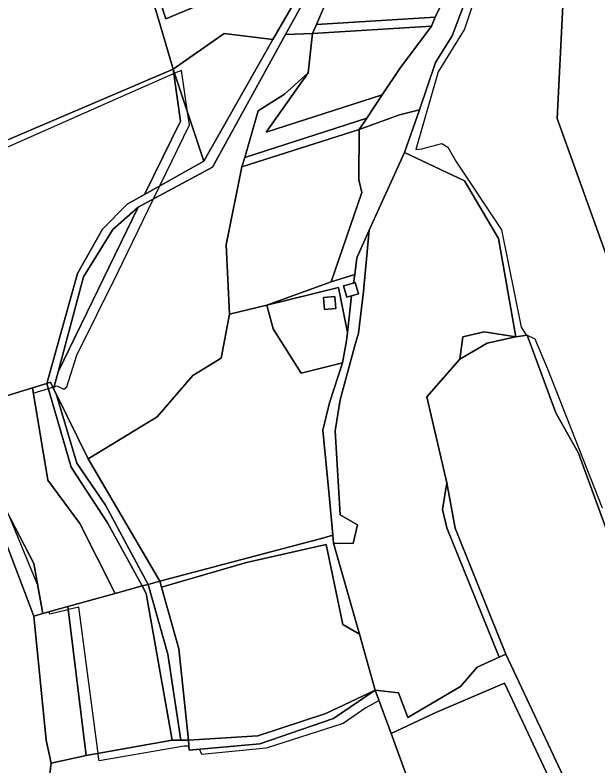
# Model space of a CAD drawing. Extents: x -477304 to -465429, y -1159113 to -1149210.
# Drawn here: x -472133.7 to -471895.1, y -1153913.5 to -1153606.1 of the extents above; entities that cross this region are included whole.
import ezdxf

# ---------------------------------------------------------------- set-up
doc = ezdxf.new("R2010")
doc.units = 0
for name, color, linetype in [('BPEJ_s', 7, 'Continuous'), ('orna_s', 7, 'Continuous'), ('ostatni_s', 7, 'Continuous'), ('PUPFL_s', 7, 'Continuous'), ('trav_porost_s', 7, 'Continuous')]:
    doc.layers.add(name, color=color, linetype=linetype)

msp = doc.modelspace()

# ---------------------------------------------------------------- linework, layer by layer
at = {"layer": 'BPEJ_s'}
for points in [[(-471891.27, -1153544.52), (-471897.01, -1153551.53), (-471935.69, -1153582.78), (-471940.37, -1153586.82), (-471942.28, -1153589.37), (-471949.72, -1153611.9), (-471960.56, -1153629.33), (-471969.72, -1153661.06), (-471967.15, -1153660.78), (-471959.07, -1153658.66), (-471956.52, -1153660.15), (-471953.33, -1153665.89), (-471934.63, -1153693.94), (-471926.55, -1153733.9), (-471924.64, -1153736.88), (-471921.02, -1153738.58), (-471915.71, -1153750.91), (-471893.39, -1153807.87)], [(-471891.27, -1153544.52), (-471897.01, -1153551.53), (-471935.69, -1153582.78), (-471940.37, -1153586.82), (-471942.28, -1153589.37), (-471949.72, -1153611.9), (-471960.56, -1153629.33), (-471969.72, -1153661.06), (-471967.15, -1153660.78), (-471959.07, -1153658.66), (-471956.52, -1153660.15), (-471953.33, -1153665.89), (-471934.63, -1153693.94), (-471926.55, -1153733.9), (-471924.64, -1153736.88), (-471921.02, -1153738.58), (-471915.71, -1153750.91), (-471893.39, -1153807.87)], [(-472154.97, -1153767.43), (-472126.64, -1153758.72), (-472126.27, -1153760.94), (-472120.05, -1153759), (-472118.25, -1153758.44), (-472117.74, -1153758.28), (-472116.57, -1153757.92), (-472113.81, -1153759.19), (-472112.53, -1153758.34), (-472108.49, -1153745.38), (-472091.81, -1153711.73), (-472077.09, -1153681.37), (-472074.5, -1153676.03), (-472062.37, -1153651.01), (-472063.14, -1153645.69), (-472065.58, -1153628.74), (-472068.39, -1153629.89), (-472068.69, -1153630.02), (-472069.6, -1153630.39), (-472088.08, -1153638.56), (-472146.47, -1153664.38)], [(-472062.37, -1153651.01), (-472063.14, -1153645.69), (-472065.58, -1153628.74), (-472068.39, -1153629.89), (-472068.69, -1153630.02), (-472069.6, -1153630.39), (-472088.08, -1153638.56), (-472146.47, -1153664.38)], [(-472154.97, -1153767.43), (-472126.64, -1153758.72), (-472126.27, -1153760.94), (-472120.05, -1153759), (-472118.25, -1153758.44), (-472117.74, -1153758.28), (-472116.57, -1153757.92), (-472113.81, -1153759.19), (-472112.53, -1153758.34), (-472108.49, -1153745.38), (-472091.81, -1153711.73), (-472077.09, -1153681.37), (-472074.5, -1153676.03), (-472062.37, -1153651.01)], [(-471966.51, -1153936.68), (-471979.78, -1153900.24), (-471984.69, -1153886.77), (-471990.1, -1153889.7), (-471999.45, -1153896.08), (-472030.91, -1153906.28), (-472057.27, -1153908.83), (-472058.21, -1153906.63), (-472062.48, -1153907.01), (-472062.58, -1153905.34), (-472064.5, -1153905.43), (-472099.36, -1153911.48), (-472099.57, -1153909.89), (-472099.76, -1153908.41), (-472107.62, -1153848.5), (-472111.9, -1153849.48), (-472112.11, -1153849.53), (-472119.48, -1153851.36), (-472119.87, -1153850.41), (-472122.38, -1153851.14), (-472124.56, -1153839.15), (-472136.2, -1153811.16)], [(-471966.51, -1153936.68), (-471979.78, -1153900.24), (-471984.69, -1153886.77), (-471990.1, -1153889.7), (-471999.45, -1153896.08), (-472030.91, -1153906.28), (-472057.27, -1153908.83), (-472058.21, -1153906.63), (-472062.48, -1153907.01), (-472062.58, -1153905.34), (-472064.5, -1153905.43), (-472099.36, -1153911.48), (-472099.57, -1153909.89), (-472099.76, -1153908.41), (-472107.62, -1153848.5), (-472111.9, -1153849.48), (-472112.11, -1153849.53), (-472119.48, -1153851.36), (-472119.87, -1153850.41), (-472122.38, -1153851.14), (-472124.56, -1153839.15), (-472136.2, -1153811.16)]]:
    msp.add_lwpolyline(points, dxfattribs=at)
at = {"layer": 'orna_s'}
for points in [[(-472092.2, -1153527.35), (-472073.38, -1153524.23), (-472098.88, -1153532.14), (-472096.66, -1153537.75), (-472094.65, -1153542.84), (-472087.58, -1153560.73), (-472085.67, -1153565.56), (-472077.03, -1153592.09), (-472071.97, -1153607.63), (-472034.57, -1153591.97), (-472000.57, -1153562.35), (-471998.93, -1153565.49), (-472028.25, -1153616.11), (-472048.16, -1153613.65), (-472068.94, -1153628.24), (-472074.77, -1153608.72), (-472087.53, -1153566.05), (-472102.14, -1153529.42)], [(-472034.57, -1153591.97), (-472071.97, -1153607.63), (-472077.03, -1153592.09), (-472023.12, -1153573.41), (-472020.35, -1153571.51), (-472003.34, -1153560.29), (-472001.89, -1153559.83), (-472000.57, -1153562.35)], [(-472136.54, -1153581.66), (-472087.53, -1153566.05), (-472074.77, -1153608.72), (-472068.94, -1153628.24), (-472164.96, -1153669.23), (-472165.75, -1153662.17), (-472169.74, -1153640.35), (-472174.07, -1153626.25), (-472180.94, -1153595.79)], [(-472126.1, -1153830.64), (-472145.39, -1153793.43), (-472154.97, -1153767.43), (-472126.64, -1153758.72), (-472120.27, -1153796.44), (-472107.17, -1153814.2), (-472092.75, -1153842.84), (-472112.06, -1153848.16), (-472122.38, -1153851.14)]]:
    msp.add_lwpolyline(points, close=True, dxfattribs=at)
at = {"layer": 'ostatni_s'}
msp.add_lwpolyline([(-472004.36, -1153580.21), (-472023.03, -1153613.97), (-472052.89, -1153668.3), (-472083.35, -1153684.75), (-472093.7, -1153693.92), (-472105.64, -1153713.21), (-472116.11, -1153752.19), (-472117.95, -1153759.06), (-472119.24, -1153756.44), (-472120.67, -1153756.88), (-472108.14, -1153711.89), (-472097.89, -1153693.74), (-472087.83, -1153683.48), (-472080.68, -1153679.5), (-472056.43, -1153665.87), (-472028.25, -1153616.11), (-471998.93, -1153565.49)], dxfattribs=at)
for points in [[(-472004.36, -1153580.21), (-471994.36, -1153580.49), (-471997.22, -1153584.99), (-472005.06, -1153597.34), (-472010.38, -1153609.87), (-472011.98, -1153613.63), (-472023.03, -1153613.97)], [(-472023.45, -1153638.42), (-472013.69, -1153629.76), (-472030.96, -1153653.98), (-471983.4, -1153638.74), (-471989.73, -1153648.25), (-472039.73, -1153664.4), (-472034.2, -1153645.27)], [(-471992.81, -1153652.88), (-472040.83, -1153668.21), (-472039.73, -1153664.4), (-471989.73, -1153648.25)], [(-472001.29, -1153717.65), (-472030.63, -1153724.84), (-472004.39, -1153715.31), (-471994.67, -1153712.35), (-471995.22, -1153715.8), (-471999.25, -1153716.94), (-471997.96, -1153721.51), (-471996.04, -1153720.97), (-471997.63, -1153736.1)], [(-471994.48, -1153715.6), (-471993.2, -1153720.17), (-471996.04, -1153720.97), (-471997.96, -1153721.51), (-471999.25, -1153716.94), (-471995.22, -1153715.8)], [(-472002.43, -1153726.26), (-472007.01, -1153726.66), (-472007.45, -1153721.68), (-472002.87, -1153721.28)], [(-472116.91, -1153761.16), (-472108.39, -1153789.57), (-472096.66, -1153806.67), (-472079.23, -1153839.2), (-472081.69, -1153839.79), (-472095.9, -1153813.94), (-472110.74, -1153791.15), (-472120.67, -1153756.88), (-472119.24, -1153756.44), (-472117.95, -1153759.06)], [(-472103.8, -1153787.78), (-472074.49, -1153837.83), (-472079.23, -1153839.2), (-472096.66, -1153806.67), (-472108.39, -1153789.57), (-472116.91, -1153761.16)], [(-472071.24, -1153867.68), (-472065.82, -1153902.95), (-472069.45, -1153902.97), (-472080.08, -1153842.87), (-472081.69, -1153839.79), (-472079.23, -1153839.2)], [(-472062.72, -1153902.93), (-472065.82, -1153902.95), (-472071.24, -1153867.68), (-472079.23, -1153839.2), (-472074.49, -1153837.83), (-472073.77, -1153840.37), (-472066.68, -1153865.57)]]:
    msp.add_lwpolyline(points, close=True, dxfattribs=at)
at = {"layer": 'PUPFL_s'}
for points in [[(-471890.27, -1153820.51), (-471903.08, -1153785.48), (-471912.4, -1153768.87), (-471924.15, -1153737.15), (-471928.71, -1153737.8), (-471935.81, -1153697.61), (-471949.69, -1153673.93), (-471974.24, -1153662.33), (-471968.15, -1153644.81), (-471961.58, -1153625.51), (-471954.82, -1153614.51), (-471944.09, -1153586.31), (-471898.99, -1153548.46), (-471891.35, -1153538.92), (-471905.12, -1153530.12), (-471904.49, -1153520.38), (-471890.72, -1153521.42)], [(-471890.69, -1153707.31), (-471911.88, -1153648.37), (-471909.51, -1153602.32), (-471894.88, -1153570.66)], [(-471894.88, -1153570.66), (-471909.51, -1153602.32), (-471911.88, -1153648.37), (-471890.69, -1153707.31)], [(-472163.81, -1153915.07), (-472155.6, -1153912.17), (-472145.16, -1153909.42), (-472153.12, -1153846.41), (-472164.77, -1153825.24), (-472166.58, -1153818.49), (-472184.64, -1153816.26), (-472196.62, -1153822.93), (-472201.59, -1153786.54), (-472208.18, -1153731.46), (-472161.89, -1153696.59), (-472159.33, -1153768.77), (-472147.12, -1153796.73), (-472126, -1153852.19), (-472120.97, -1153902.91), (-472118.97, -1153912.3), (-472119.87, -1153919.78)]]:
    msp.add_lwpolyline(points, dxfattribs=at)
for points in [[(-471954.82, -1153614.51), (-471961.58, -1153625.51), (-471968.15, -1153644.81), (-471976.3, -1153646.88), (-471992.81, -1153652.88), (-471989.73, -1153648.25), (-471983.4, -1153638.74), (-471976.19, -1153627.92), (-471963.2, -1153610.66), (-471961.69, -1153606.98), (-471951.33, -1153585.19), (-471948.12, -1153582.05), (-471940.71, -1153574.81), (-471944.09, -1153586.31)], [(-472052.89, -1153668.3), (-472023.03, -1153613.97), (-472011.98, -1153613.63), (-472013.69, -1153629.76), (-472023.45, -1153638.42), (-472034.2, -1153645.27), (-472039.73, -1153664.4), (-472040.83, -1153668.21), (-472047.27, -1153700.17), (-472045.89, -1153728.54), (-472049.33, -1153746.6), (-472060.92, -1153753.65), (-472075.52, -1153770.53), (-472103.8, -1153787.78), (-472116.91, -1153761.16), (-472117.95, -1153759.06), (-472116.11, -1153752.19), (-472083.35, -1153684.75)], [(-472028.25, -1153616.11), (-472056.43, -1153665.87), (-472068.94, -1153628.24), (-472048.16, -1153613.65)], [(-472154.97, -1153767.43), (-472159.33, -1153768.77), (-472161.89, -1153696.59), (-472164.96, -1153669.23), (-472068.94, -1153628.24), (-472065.96, -1153649.46), (-472080.68, -1153679.5), (-472087.83, -1153683.48), (-472097.89, -1153693.74), (-472108.14, -1153711.89), (-472120.67, -1153756.88), (-472126.64, -1153758.72)], [(-472065.96, -1153649.46), (-472068.94, -1153628.24), (-472056.43, -1153665.87), (-472080.68, -1153679.5)], [(-471993.77, -1153705.41), (-471994.67, -1153712.35), (-472004.39, -1153715.31), (-471991.75, -1153678.68), (-471993.04, -1153673.6), (-471992.81, -1153652.88), (-471976.3, -1153646.88), (-471968.15, -1153644.81), (-471974.24, -1153662.33), (-471988.71, -1153694.15)], [(-472045.89, -1153728.54), (-472047.27, -1153700.17), (-472040.83, -1153668.21), (-471992.81, -1153652.88), (-471993.04, -1153673.6), (-471991.75, -1153678.68), (-472004.39, -1153715.31), (-472030.63, -1153724.84)], [(-472105.64, -1153713.21), (-472093.7, -1153693.92), (-472083.35, -1153684.75), (-472116.11, -1153752.19)], [(-472126.64, -1153758.72), (-472120.67, -1153756.88), (-472110.74, -1153791.15), (-472095.9, -1153813.94), (-472081.69, -1153839.79), (-472092.75, -1153842.84), (-472107.17, -1153814.2), (-472120.27, -1153796.44)], [(-472126.1, -1153830.64), (-472122.38, -1153851.14), (-472126, -1153852.19), (-472147.12, -1153796.73), (-472159.33, -1153768.77), (-472154.97, -1153767.43), (-472145.39, -1153793.43)], [(-472112.06, -1153848.16), (-472092.75, -1153842.84), (-472081.69, -1153839.79), (-472080.08, -1153842.87), (-472069.45, -1153902.97), (-472104.61, -1153909.28)], [(-472120.97, -1153902.91), (-472126, -1153852.19), (-472122.38, -1153851.14), (-472112.06, -1153848.16), (-472104.61, -1153909.28), (-472118.97, -1153912.3)], [(-472033.56, -1153904.42), (-472003.39, -1153894.1), (-471986.27, -1153882.43), (-471979.78, -1153900.24), (-471966.51, -1153936.68), (-472013.69, -1153973.29), (-472049, -1154070.03), (-472059.7, -1154097.39), (-472106.04, -1154041.27), (-472113.67, -1153985.03), (-472119.87, -1153919.78), (-472118.97, -1153912.3), (-472104.61, -1153909.28), (-472069.45, -1153902.97), (-472065.82, -1153902.95), (-472062.72, -1153902.93), (-472062.48, -1153907.01)]]:
    msp.add_lwpolyline(points, close=True, dxfattribs=at)
at = {"layer": 'trav_porost_s'}
for points in [[(-472010.38, -1153609.87), (-472005.06, -1153597.34), (-471997.22, -1153584.99), (-471951.33, -1153585.19), (-471961.69, -1153606.98)], [(-471961.69, -1153606.98), (-471963.2, -1153610.66), (-472011.98, -1153613.63), (-472010.38, -1153609.87)], [(-471963.2, -1153610.66), (-471976.19, -1153627.92), (-471983.4, -1153638.74), (-472030.96, -1153653.98), (-472013.69, -1153629.76), (-472011.98, -1153613.63)], [(-471941.63, -1153735.73), (-471950.37, -1153737.88), (-471951.67, -1153747.01), (-471965.11, -1153762.38), (-471956.97, -1153797.64), (-471958.7, -1153808.55), (-471956.94, -1153816.03), (-471935.52, -1153868.91), (-471944.54, -1153873.02), (-471951.44, -1153881.02), (-471973.01, -1153893.64), (-471976.82, -1153883.59), (-471986.27, -1153882.43), (-471992.77, -1153859.51), (-472003.34, -1153822.23), (-471995.34, -1153822.45), (-471993.51, -1153814.75), (-472000.62, -1153810.71), (-472002.68, -1153776.36), (-472000.59, -1153763.59), (-471994.84, -1153741.95), (-471993.12, -1153736.28), (-471991.12, -1153719.23), (-471988.71, -1153694.15), (-471974.24, -1153662.33), (-471949.69, -1153673.93), (-471935.81, -1153697.61), (-471928.71, -1153737.8)], [(-471993.51, -1153814.75), (-471995.34, -1153822.45), (-472003.34, -1153822.23), (-472003.63, -1153819.05), (-472005.12, -1153802.65), (-472007.8, -1153776.06), (-472005.03, -1153764.88), (-471999.75, -1153748.52), (-471998.11, -1153739.42), (-471997.63, -1153736.1), (-471996.04, -1153720.97), (-471993.2, -1153720.17), (-471994.48, -1153715.6), (-471995.22, -1153715.8), (-471994.67, -1153712.35), (-471993.77, -1153705.41), (-471988.71, -1153694.15), (-471991.12, -1153719.23), (-471993.12, -1153736.28), (-471994.84, -1153741.95), (-472000.59, -1153763.59), (-472002.68, -1153776.36), (-472000.62, -1153810.71)], [(-472030.63, -1153724.84), (-472001.29, -1153717.65), (-471997.63, -1153736.1), (-471998.11, -1153739.42), (-471999.75, -1153748.52), (-472016.6, -1153752.66), (-472028.12, -1153734.55)], [(-472007.01, -1153726.66), (-472002.43, -1153726.26), (-472002.87, -1153721.28), (-472007.45, -1153721.68)], [(-472074.49, -1153837.83), (-472103.8, -1153787.78), (-472075.52, -1153770.53), (-472060.92, -1153753.65), (-472049.33, -1153746.6), (-472045.89, -1153728.54), (-472030.63, -1153724.84), (-472028.12, -1153734.55), (-472016.6, -1153752.66), (-471999.75, -1153748.52), (-472005.03, -1153764.88), (-472007.8, -1153776.06), (-472005.12, -1153802.65), (-472003.63, -1153819.05), (-472007.32, -1153820.1)], [(-471932.86, -1153867.76), (-471939.93, -1153850.17), (-471953.6, -1153816.18), (-471956.97, -1153797.64), (-471965.11, -1153762.38), (-471951.67, -1153747.01), (-471940.5, -1153740.47), (-471928.71, -1153737.8), (-471924.15, -1153737.15), (-471912.4, -1153768.87), (-471903.08, -1153785.48), (-471890.27, -1153820.51), (-471861.67, -1153897.31), (-471881.47, -1153912.02), (-471902.71, -1153931.9), (-471905.84, -1153925.24)], [(-471940.5, -1153740.47), (-471951.67, -1153747.01), (-471950.37, -1153737.88), (-471941.63, -1153735.73), (-471928.71, -1153737.8)], [(-471956.94, -1153816.03), (-471958.7, -1153808.55), (-471956.97, -1153797.64), (-471953.6, -1153816.18), (-471939.93, -1153850.17), (-471932.86, -1153867.76), (-471935.52, -1153868.91)], [(-472073.77, -1153840.37), (-472074.49, -1153837.83), (-472007.32, -1153820.1), (-472003.63, -1153819.05), (-472003.34, -1153822.23), (-471992.77, -1153859.51), (-471999.49, -1153855.61), (-472006.44, -1153822.9), (-472038.99, -1153830.21)], [(-472066.68, -1153865.57), (-472073.77, -1153840.37), (-472038.99, -1153830.21), (-472006.44, -1153822.9), (-471999.49, -1153855.61), (-471992.77, -1153859.51), (-471986.27, -1153882.43), (-472006.5, -1153891.97), (-472034.34, -1153901.14), (-472062.72, -1153902.93)], [(-471944.54, -1153873.02), (-471935.52, -1153868.91), (-471932.86, -1153867.76), (-471905.84, -1153925.24), (-471910.8, -1153927.47), (-471933.36, -1153879.59), (-471961.42, -1153891.59), (-471979.78, -1153900.24), (-471986.27, -1153882.43), (-471976.82, -1153883.59), (-471973.01, -1153893.64), (-471951.44, -1153881.02)], [(-471962.4, -1153954.64), (-471966.51, -1153936.68), (-471979.78, -1153900.24), (-471961.42, -1153891.59), (-471933.36, -1153879.59), (-471910.8, -1153927.47), (-471905.84, -1153925.24), (-471902.71, -1153931.9), (-471908.66, -1153937.46), (-471941.9, -1153949.55)], [(-472034.34, -1153901.14), (-472006.5, -1153891.97), (-471986.27, -1153882.43), (-472003.39, -1153894.1), (-472033.56, -1153904.42), (-472062.48, -1153907.01), (-472062.72, -1153902.93)]]:
    msp.add_lwpolyline(points, close=True, dxfattribs=at)

doc.saveas('drawing.dxf')
